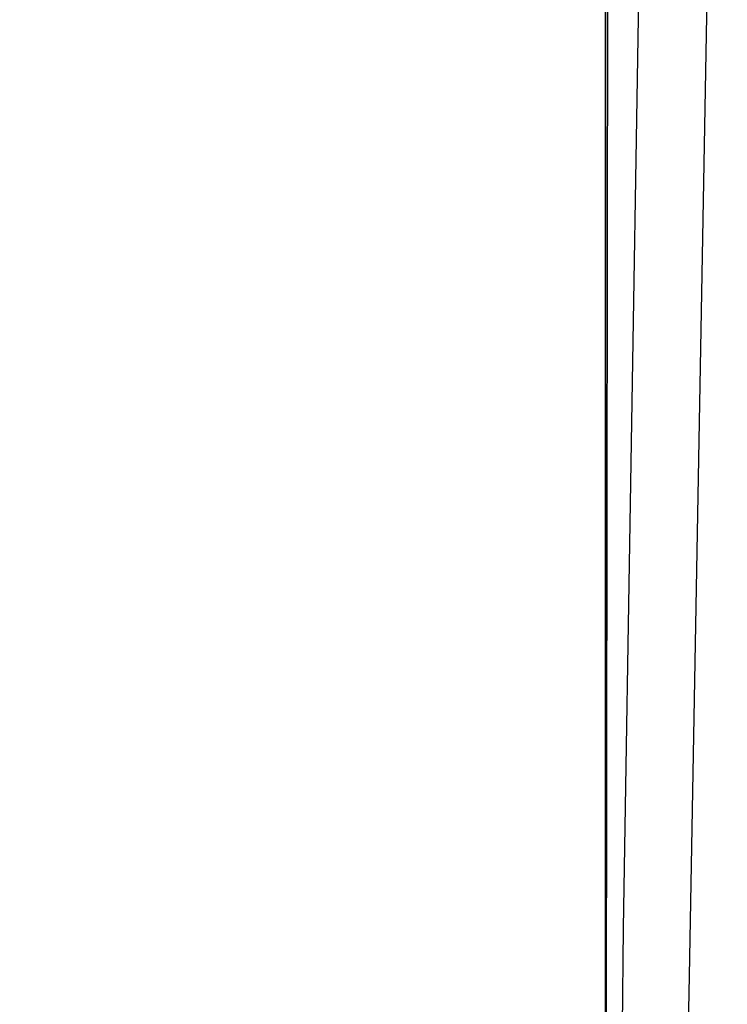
# Model space of a CAD drawing. Header units: metres. Extents: x 209848 to 209928, y 1182430 to 1182563.
# Tile 532 of 656: x 209852.5916 to 209852.6256, y 1182483.8614 to 1182483.9087. Entities that reach past the tile are written whole.
import ezdxf

# ---------------------------------------------------------------- set-up
doc = ezdxf.new("R2010")
doc.units = ezdxf.units.M
doc.header["$MEASUREMENT"] = 0
doc.linetypes.add('DGN Style 2', pattern=[15.036391, 9.021834, -6.014556])
doc.layers.get('0').update_dxf_attribs({"color": 254})

# ---------------------------------------------------------------- blocks, each defined once
blk = doc.blocks.new('*U2')
at = {"color": 3, "linetype": 'Continuous'}
blk.add_line((1.275, -15.143218), (1.275, -15.242212), dxfattribs=at)
blk = doc.blocks.new('*U3')
at = {"color": 3, "linetype": 'Continuous'}
blk.add_line((1.275, -15.125565), (1.275, -15.224908), dxfattribs=at)
blk = doc.blocks.new('*U4')
at = {"color": 3, "linetype": 'Continuous'}
for p, q in [((1.275359, -15.053655), (1.275, -15.153309)), ((1.275, -15.153309), (1.275, -15.25306))]:
    blk.add_line(p, q, dxfattribs=at)
blk = doc.blocks.new('*U5')
at = {"color": 3, "linetype": 'Continuous'}
blk.add_line((1.275, -15.131995), (1.275, -15.231862), dxfattribs=at)
blk = doc.blocks.new('*U6')
at = {"color": 3, "linetype": 'Continuous'}
blk.add_line((1.275138, -15.12697), (1.275, -15.227051), dxfattribs=at)
blk = doc.blocks.new('*U7')
at = {"color": 3, "linetype": 'Continuous'}
for p, q in [((1.277508, -15.096851), (1.275845, -15.195964)), ((1.275845, -15.195964), (1.275, -15.295216))]:
    blk.add_line(p, q, dxfattribs=at)
blk = doc.blocks.new('*U8')
at = {"color": 3, "linetype": 'Continuous'}
for p, q in [((1.280846, -15.098277), (1.279009, -15.198256)), ((1.279009, -15.198256), (1.277282, -15.298256))]:
    blk.add_line(p, q, dxfattribs=at)
blk = doc.blocks.new('ATTEMP_4')
at = {"color": 254, "flags": 128}
blk.add_lwpolyline([(0, 1.275), (-13.6, 1.275), (-13.6, -1.275), (0, -1.275), (0, 1.275), (0, 1.275)], dxfattribs=at)
blk = doc.blocks.new('ATTEMP_1')
at = {"color": 254, "rotation": 90}
blk.add_blockref('ATTEMP_4', (0, -3.535), dxfattribs=at)
blk = doc.blocks.new('ATTEMP')
at = {"color": 3, "linetype": 'Continuous'}
for name in ['*U8', '*U7', '*U6', '*U4', '*U5', '*U3', '*U2']:
    blk.add_blockref(name, (-8.511171, 0), dxfattribs=at)
at = {"color": 254}
blk.add_blockref('ATTEMP_1', (-8.511171, 0), dxfattribs=at)

msp = doc.modelspace()

# ---------------------------------------------------------------- block references
at = {"color": 1, "linetype": 'DGN Style 2'}
msp.add_blockref('ATTEMP', (209859.855907, 1182499.061067), dxfattribs=at)

doc.saveas('drawing.dxf')
